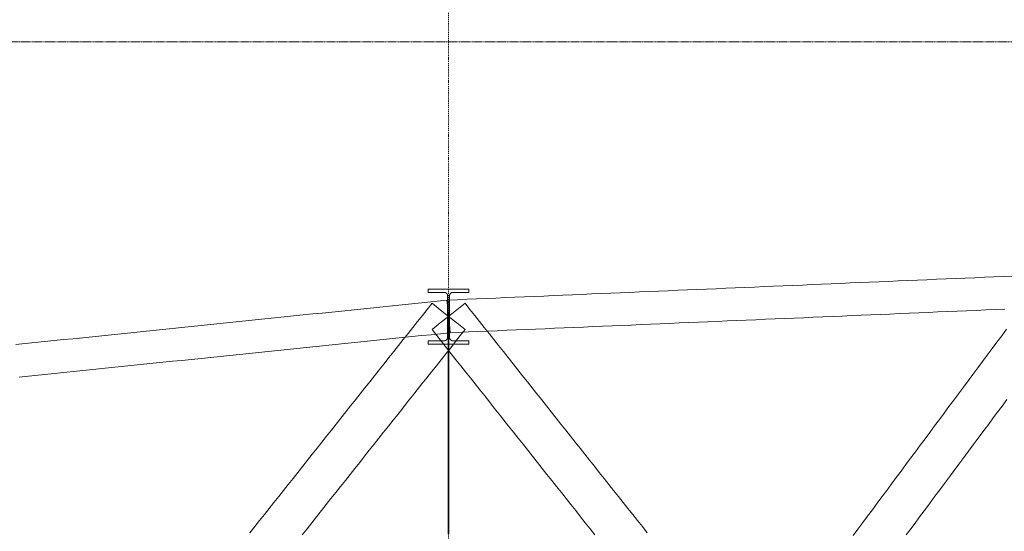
# Model space of a CAD drawing. Header units: millimetres. Extents: x -176817 to 571382, y -58489 to 156123.
# Tile 303 of 364: x 533181 to 540407, y -16435 to -12681. Entities that reach past the tile are written whole.
import ezdxf

# ---------------------------------------------------------------- set-up
doc = ezdxf.new("R2010")
doc.units = ezdxf.units.MM
doc.header["$LTSCALE"] = 0.2
doc.linetypes.add('DASHDOT', pattern=[25.4, 12.7, -6.35, 0, -6.35])
doc.linetypes.add('HIDDEN', pattern=[9.525, 6.35, -3.175])
doc.layers.get('0').update_dxf_attribs({"lineweight": 13})
doc.layers.add('ARF2000E0_BEARING_ROOF_KANTAVAT_KATTO', color=7, linetype='Continuous', lineweight=13)
doc.layers.add('poziome 1', color=7, linetype='Continuous', lineweight=13)

msp = doc.modelspace()

# ---------------------------------------------------------------- linework, layer by layer
at = {"color": 252, "linetype": 'DASHDOT', "ltscale": 3}
msp.add_line((536328.6662, 20227.7292), (536328.6662, -30771.4395), dxfattribs=at)
at = {"layer": 'ARF2000E0_BEARING_ROOF_KANTAVAT_KATTO'}
for points in [[(540472.0017, -14561.9583), (540401.6892, -14564.9505), (540331.3767, -14567.9427), (540261.0642, -14570.9349), (540190.7517, -14573.927), (540120.4392, -14576.9192), (540050.1267, -14579.9114), (539979.8142, -14582.9036), (539909.5017, -14585.8958), (539839.1892, -14588.888), (539768.8767, -14591.8802), (539698.5642, -14594.8724), (539628.2517, -14597.8645), (539557.9392, -14600.8567), (539487.6267, -14603.8489), (539417.3142, -14606.8411), (539347.0017, -14609.8333), (539276.6892, -14612.8255), (539206.3767, -14615.8177), (539136.0642, -14618.8099), (539065.7517, -14621.802), (538995.4392, -14624.7942), (538925.1267, -14627.7864), (538854.8142, -14630.7786), (538784.5017, -14633.7708), (538714.1892, -14636.763), (538643.8767, -14639.7552), (538573.5642, -14642.7474), (538503.2517, -14645.7395), (538432.9392, -14648.7317), (538362.6267, -14651.7239), (538292.3142, -14654.7161), (538222.0017, -14657.7083), (538151.6892, -14660.7005), (538081.3767, -14663.6927), (538011.0642, -14666.6849), (537940.7517, -14669.677), (537870.4392, -14672.6692), (537800.1267, -14675.6614), (537729.8142, -14678.6536), (537659.5017, -14681.6458), (537589.1892, -14684.638), (537518.8767, -14687.6302), (537448.5642, -14690.6224), (537378.2517, -14693.6145), (537307.9392, -14696.6067), (537237.6267, -14699.5989), (537167.3142, -14702.5911), (537097.0017, -14705.5833), (537026.6892, -14708.5755), (536956.3767, -14711.5677), (536886.0642, -14714.5599), (536815.7517, -14717.552), (536745.4392, -14720.5442), (536675.1267, -14723.5364), (536604.8142, -14726.5286), (536534.5017, -14729.5208), (536464.1892, -14732.513), (536393.8767, -14735.5052), (536323.5642, -14738.4974), (536326.1152, -14798.4431), (536328.6662, -14858.3888), (536331.2172, -14918.3346), (536333.7683, -14978.2803), (536404.0808, -14975.2881), (536474.3933, -14972.296), (536544.7058, -14969.3038), (536615.0183, -14966.3116), (536685.3308, -14963.3194), (536755.6433, -14960.3272), (536825.9558, -14957.335), (536896.2683, -14954.3428), (536966.5808, -14951.3506), (537036.8933, -14948.3585), (537107.2058, -14945.3663), (537177.5183, -14942.3741), (537247.8308, -14939.3819), (537318.1433, -14936.3897), (537388.4558, -14933.3975), (537458.7683, -14930.4053), (537529.0808, -14927.4131), (537599.3933, -14924.421), (537669.7058, -14921.4288), (537740.0183, -14918.4366), (537810.3308, -14915.4444), (537880.6433, -14912.4522), (537950.9558, -14909.46), (538021.2683, -14906.4678), (538091.5808, -14903.4756), (538161.8933, -14900.4835), (538232.2058, -14897.4913), (538302.5183, -14894.4991), (538372.8308, -14891.5069), (538443.1433, -14888.5147), (538513.4558, -14885.5225), (538583.7683, -14882.5303), (538654.0808, -14879.5381), (538724.3933, -14876.546), (538794.7058, -14873.5538), (538865.0183, -14870.5616), (538935.3308, -14867.5694), (539005.6433, -14864.5772), (539075.9558, -14861.585), (539146.2683, -14858.5928), (539216.5808, -14855.6006), (539286.8933, -14852.6085), (539357.2058, -14849.6163), (539427.5183, -14846.6241), (539497.8308, -14843.6319), (539568.1433, -14840.6397), (539638.4558, -14837.6475), (539708.7683, -14834.6553), (539779.0808, -14831.6631), (539849.3933, -14828.671), (539919.7058, -14825.6788), (539990.0183, -14822.6866), (540060.3308, -14819.6944), (540130.6433, -14816.7022), (540200.9558, -14813.71), (540271.2683, -14810.7178), (540341.5808, -14807.7256), (540411.8933, -14804.7335)], [(536335.4162, -14858.3888), (536335.4162, -14783.5416), (536335.4162, -14708.6943), (536335.4243, -14708.0295), (536335.4486, -14707.3654), (536335.4891, -14706.7023), (536335.5457, -14706.0405), (536335.6185, -14705.3802), (536335.7073, -14704.7218), (536335.8122, -14704.0656), (536335.9331, -14703.4119), (536336.0699, -14702.7615), (536336.2224, -14702.115), (536336.3907, -14701.4725), (536336.5745, -14700.8344), (536336.7738, -14700.201), (536336.9886, -14699.5726), (536337.2187, -14698.9494), (536337.464, -14698.3318), (536337.7244, -14697.7204), (536337.9994, -14697.1158), (536338.2891, -14696.5183), (536338.5933, -14695.9281), (536338.9117, -14695.3456), (536339.2444, -14694.7709), (536339.5911, -14694.2043), (536339.9518, -14693.6462), (536340.3259, -14693.0972), (536340.7131, -14692.5578), (536341.1133, -14692.0282), (536341.5263, -14691.5086), (536341.952, -14690.9993), (536342.39, -14690.5005), (536342.8402, -14690.0124), (536343.3025, -14689.5354), (536343.7768, -14689.0694), (536344.2621, -14688.6155), (536344.7582, -14688.1737), (536345.265, -14687.7444), (536345.7822, -14687.3276), (536346.3095, -14686.9236), (536346.8468, -14686.5326), (536347.3938, -14686.1547), (536347.9499, -14685.7906), (536348.5145, -14685.4403), (536349.0874, -14685.1042), (536349.6683, -14684.7823), (536350.257, -14684.4748), (536350.8531, -14684.1819), (536351.4565, -14683.9037), (536352.0668, -14683.6403), (536352.6831, -14683.3923), (536353.305, -14683.1596), (536353.9322, -14682.9424), (536354.5645, -14682.7408), (536355.2016, -14682.5548), (536355.8431, -14682.3846), (536356.4889, -14682.2302), (536357.1386, -14682.0917), (536357.7916, -14681.9693), (536358.4471, -14681.8631), (536359.1048, -14681.7732), (536359.7645, -14681.6996), (536360.4257, -14681.6423), (536361.0883, -14681.6013), (536361.7519, -14681.5767), (536362.4162, -14681.5684), (536420.5412, -14681.5684), (536478.6662, -14681.5684), (536478.6662, -14657.4566), (536403.6662, -14657.4566), (536328.6662, -14657.4566), (536253.6662, -14657.4566), (536178.6662, -14657.4566), (536178.6662, -14681.5684), (536236.7912, -14681.5684), (536294.9162, -14681.5684), (536295.5811, -14681.5767), (536296.2453, -14681.6013), (536296.9085, -14681.6424), (536297.5704, -14681.6998), (536298.2306, -14681.7736), (536298.8889, -14681.8637), (536299.545, -14681.9701), (536300.1986, -14682.0927), (536300.8485, -14682.2313), (536301.4946, -14682.3859), (536302.1364, -14682.5563), (536302.7738, -14682.7426), (536303.4064, -14682.9444), (536304.0339, -14683.1619), (536304.656, -14683.3948), (536305.2724, -14683.6432), (536305.8825, -14683.9066), (536306.4857, -14684.1849), (536307.0815, -14684.4779), (536307.6699, -14684.7854), (536308.2506, -14685.1073), (536308.8232, -14685.4435), (536309.3876, -14685.7938), (536309.9435, -14686.158), (536310.49, -14686.5357), (536311.0268, -14686.9265), (536311.5537, -14687.3303), (536312.0705, -14687.7469), (536312.5769, -14688.1761), (536313.0726, -14688.6176), (536313.5575, -14689.0712), (536314.0313, -14689.5368), (536314.4933, -14690.0137), (536314.9433, -14690.5014), (536315.381, -14690.9999), (536315.8063, -14691.5089), (536316.219, -14692.0281), (536316.619, -14692.5574), (536317.006, -14693.0965), (536317.3799, -14693.6451), (536317.7411, -14694.204), (536318.0882, -14694.7713), (536318.4214, -14695.3468), (536318.7402, -14695.9301), (536319.0447, -14696.5212), (536319.3347, -14697.1195), (536319.6101, -14697.725), (536319.8706, -14698.3372), (536320.1158, -14698.9548), (536320.3457, -14699.5779), (536320.5603, -14700.2062), (536320.7594, -14700.8395), (536320.9431, -14701.4774), (536321.1111, -14702.1197), (536321.2635, -14702.7662), (536321.4002, -14703.4164), (536321.5209, -14704.0696), (536321.6256, -14704.7252), (536321.7143, -14705.3831), (536321.7869, -14706.0428), (536321.8434, -14706.704), (536321.8838, -14707.3666), (536321.9081, -14708.0301), (536321.9162, -14708.6943), (536321.9162, -14783.5416), (536321.9162, -14858.3888), (536335.4162, -14858.3888)], [(536340.969, -14977.7565), (536334.8176, -14918.0727), (536328.6662, -14858.3888), (536322.5148, -14798.705), (536316.3634, -14739.0212), (536246.0509, -14746.268), (536175.7384, -14753.5149), (536105.4259, -14760.7618), (536035.1134, -14768.0087), (535964.8009, -14775.2555), (535894.4884, -14782.5024), (535824.1759, -14789.7493), (535753.8634, -14796.9962), (535683.5509, -14804.243), (535613.2384, -14811.4899), (535542.9259, -14818.7368), (535472.6134, -14825.9837), (535402.3009, -14833.2305), (535331.9884, -14840.4774), (535261.6759, -14847.7243), (535191.3634, -14854.9712), (535121.0509, -14862.218), (535050.7384, -14869.4649), (534980.4259, -14876.7118), (534910.1134, -14883.9587), (534839.8009, -14891.2055), (534769.4884, -14898.4524), (534699.1759, -14905.6993), (534628.8634, -14912.9462), (534558.5509, -14920.193), (534488.2384, -14927.4399), (534417.9259, -14934.6868), (534347.6134, -14941.9337), (534277.3009, -14949.1805), (534206.9884, -14956.4274), (534136.6759, -14963.6743), (534066.3634, -14970.9212), (533996.0509, -14978.168), (533925.7384, -14985.4149), (533855.4259, -14992.6618), (533785.1134, -14999.9087), (533714.8009, -15007.1555), (533644.4884, -15014.4024), (533574.1759, -15021.6493), (533503.8634, -15028.8962), (533433.5509, -15036.143), (533363.2384, -15043.3899), (533292.9259, -15050.6368), (533222.6134, -15057.8837), (533152.3009, -15065.1305)], [(536450.0859, -14954.7333), (536389.3761, -14906.5611), (536328.6662, -14858.3888), (536267.9563, -14810.2166), (536207.2465, -14762.0444), (536172.0902, -14806.3506), (536136.934, -14850.6569), (536101.7777, -14894.9631), (536066.6215, -14939.2694), (536031.4652, -14983.5756), (535996.309, -15027.8819), (535961.1527, -15072.1881), (535925.9965, -15116.4944), (535890.8402, -15160.8006), (535855.684, -15205.1069), (535820.5277, -15249.4131), (535785.3715, -15293.7194), (535750.2152, -15338.0256), (535715.059, -15382.3319), (535679.9027, -15426.6381), (535644.7465, -15470.9444), (535609.5902, -15515.2506), (535574.434, -15559.5569), (535539.2777, -15603.8631), (535504.1215, -15648.1694), (535468.9652, -15692.4756), (535433.809, -15736.7819), (535398.6527, -15781.0881), (535363.4965, -15825.3944), (535328.3402, -15869.7006), (535293.184, -15914.0069), (535258.0277, -15958.3131), (535222.8715, -16002.6194), (535187.7152, -16046.9256), (535152.559, -16091.2319), (535117.4027, -16135.5381), (535082.2465, -16179.8444), (535047.0902, -16224.1506), (535011.934, -16268.4569), (534976.7777, -16312.7631), (534941.6215, -16357.0694), (534906.4652, -16401.3756), (534871.309, -16445.6819)], [(537786.0234, -16445.6819), (537750.8672, -16401.3756), (537715.7109, -16357.0694), (537680.5547, -16312.7631), (537645.3984, -16268.4569), (537610.2422, -16224.1506), (537575.0859, -16179.8444), (537539.9297, -16135.5381), (537504.7734, -16091.2319), (537469.6172, -16046.9256), (537434.4609, -16002.6194), (537399.3047, -15958.3131), (537364.1484, -15914.0069), (537328.9922, -15869.7006), (537293.8359, -15825.3944), (537258.6797, -15781.0881), (537223.5234, -15736.7819), (537188.3672, -15692.4756), (537153.2109, -15648.1694), (537118.0547, -15603.8631), (537082.8984, -15559.5569), (537047.7422, -15515.2506), (537012.5859, -15470.9444), (536977.4297, -15426.6381), (536942.2734, -15382.3319), (536907.1172, -15338.0256), (536871.9609, -15293.7194), (536836.8047, -15249.4131), (536801.6484, -15205.1069), (536766.4922, -15160.8006), (536731.3359, -15116.4944), (536696.1797, -15072.1881), (536661.0234, -15027.8819), (536625.8672, -14983.5756), (536590.7109, -14939.2694), (536555.5547, -14894.9631), (536520.3984, -14850.6569), (536485.2422, -14806.3506), (536450.0859, -14762.0444), (536389.3761, -14810.2166), (536328.6662, -14858.3888), (536267.9563, -14906.5611), (536207.2465, -14954.7333), (536242.4027, -14999.0395), (536277.559, -15043.3458), (536312.7152, -15087.652), (536347.8715, -15131.9583), (536383.0277, -15176.2645), (536418.184, -15220.5708), (536453.3402, -15264.877), (536488.4965, -15309.1833), (536523.6527, -15353.4895), (536558.809, -15397.7958), (536593.9652, -15442.102), (536629.1215, -15486.4083), (536664.2777, -15530.7145), (536699.434, -15575.0208), (536734.5902, -15619.327), (536769.7465, -15663.6333), (536804.9027, -15707.9395), (536840.059, -15752.2458), (536875.2152, -15796.552), (536910.3715, -15840.8583), (536945.5277, -15885.1645), (536980.684, -15929.4708), (537015.8402, -15973.777), (537050.9965, -16018.0833), (537086.1527, -16062.3895), (537121.309, -16106.6958), (537156.4652, -16151.002), (537191.6215, -16195.3083), (537226.7777, -16239.6145), (537261.934, -16283.9208), (537297.0902, -16328.227), (537332.2465, -16372.5333), (537367.4027, -16416.8395), (537402.559, -16461.1458)], [(536478.6662, -15062.4284), (536478.6662, -15037.9437), (536420.5412, -15037.9437), (536362.4162, -15037.9437), (536361.7462, -15037.9352), (536361.077, -15037.9098), (536360.409, -15037.8675), (536359.7423, -15037.8083), (536359.0773, -15037.7323), (536358.4144, -15037.6394), (536357.7537, -15037.5299), (536357.0957, -15037.4036), (536356.4412, -15037.2608), (536355.7908, -15037.1015), (536355.1449, -15036.926), (536354.5036, -15036.7343), (536353.8674, -15036.5265), (536353.2365, -15036.3028), (536352.6112, -15036.0632), (536351.9919, -15035.8079), (536351.3796, -15035.5373), (536350.7745, -15035.2517), (536350.177, -15034.9511), (536349.5873, -15034.6357), (536349.0057, -15034.3058), (536348.4323, -15033.9614), (536347.8675, -15033.6027), (536347.3115, -15033.23), (536346.7646, -15032.8433), (536346.2276, -15032.4434), (536345.7009, -15032.0304), (536345.1847, -15031.6046), (536344.6791, -15031.1662), (536344.1843, -15030.7154), (536343.7007, -15030.2524), (536343.2284, -15029.7775), (536342.7678, -15029.291), (536342.3194, -15028.7935), (536341.8834, -15028.2854), (536341.4601, -15027.7669), (536341.0495, -15027.2382), (536340.6519, -15026.6996), (536340.2673, -15026.1513), (536339.8961, -15025.5936), (536339.5386, -15025.0273), (536339.1951, -15024.4527), (536338.8657, -15023.8702), (536338.5505, -15023.2799), (536338.2497, -15022.6822), (536337.9632, -15022.0774), (536337.6914, -15021.4657), (536337.4342, -15020.8474), (536337.1921, -15020.2232), (536336.9651, -15019.5937), (536336.7533, -15018.9592), (536336.5568, -15018.3198), (536336.3756, -15017.6759), (536336.2098, -15017.0277), (536336.0596, -15016.3756), (536335.9249, -15015.7199), (536335.8058, -15015.061), (536335.7026, -15014.3998), (536335.6152, -15013.7364), (536335.5436, -15013.0712), (536335.4879, -15012.4046), (536335.4481, -15011.7366), (536335.4242, -15011.0678), (536335.4162, -15010.3983), (536335.4162, -14934.3936), (536335.4162, -14858.3888), (536321.9162, -14858.3888), (536321.9162, -14934.3936), (536321.9162, -15010.3983), (536321.9082, -15011.0682), (536321.8843, -15011.7374), (536321.8444, -15012.4058), (536321.7886, -15013.0728), (536321.717, -15013.7384), (536321.6294, -15014.4021), (536321.5261, -15015.0638), (536321.4069, -15015.723), (536321.2721, -15016.3791), (536321.1216, -15017.0316), (536320.9557, -15017.6801), (536320.7743, -15018.3244), (536320.5775, -15018.9641), (536320.3655, -15019.5991), (536320.1382, -15020.2289), (536319.8958, -15020.8533), (536319.6388, -15021.4709), (536319.3671, -15022.0818), (536319.081, -15022.6858), (536318.7804, -15023.2827), (536318.4655, -15023.8722), (536318.1365, -15024.454), (536317.7934, -15025.0279), (536317.4364, -15025.5936), (536317.065, -15026.1515), (536316.6803, -15026.7), (536316.2824, -15027.2388), (536315.8716, -15027.7678), (536315.4481, -15028.2865), (536315.0119, -15028.7949), (536314.5633, -15029.2925), (536314.1024, -15029.7792), (536313.63, -15030.2541), (536313.1463, -15030.717), (536312.6515, -15031.1678), (536312.1459, -15031.6061), (536311.6296, -15032.0319), (536311.1029, -15032.4448), (536310.5659, -15032.8447), (536310.0189, -15033.2314), (536309.4624, -15033.6044), (536308.8971, -15033.9633), (536308.3231, -15034.3079), (536307.7409, -15034.638), (536307.1506, -15034.9535), (536306.5525, -15035.2543), (536305.9469, -15035.54), (536305.3341, -15035.8107), (536304.7154, -15036.0655), (536304.0908, -15036.3047), (536303.4607, -15036.528), (536302.8252, -15036.7354), (536302.1848, -15036.9268), (536301.5396, -15037.102), (536300.89, -15037.261), (536300.2363, -15037.4037), (536299.5783, -15037.5299), (536298.9177, -15037.6395), (536298.2548, -15037.7323), (536297.5899, -15037.8083), (536296.9233, -15037.8675), (536296.2552, -15037.9098), (536295.5861, -15037.9352), (536294.9162, -15037.9437), (536236.7912, -15037.9437), (536178.6662, -15037.9437), (536178.6662, -15062.4284), (536253.6662, -15062.4284), (536328.6662, -15062.4284), (536403.6662, -15062.4284), (536478.6662, -15062.4284)], [(536325.6662, -14858.3888), (536325.6662, -14947.0013), (536325.6662, -15035.6138), (536325.6662, -15124.2263), (536325.6662, -15212.8388), (536325.6662, -15301.4513), (536325.6662, -15390.0638), (536325.6662, -15478.6763), (536325.6662, -15567.2888), (536325.6662, -15655.9013), (536325.6662, -15744.5138), (536325.6662, -15833.1263), (536325.6662, -15921.7388), (536325.6662, -16010.3513), (536325.6662, -16098.9638), (536325.6662, -16187.5763), (536325.6662, -16276.1888), (536325.6662, -16364.8013), (536325.6662, -16453.4138)], [(536331.6662, -16453.4138), (536331.6662, -16364.8013), (536331.6662, -16276.1888), (536331.6662, -16187.5763), (536331.6662, -16098.9638), (536331.6662, -16010.3513), (536331.6662, -15921.7388), (536331.6662, -15833.1263), (536331.6662, -15744.5138), (536331.6662, -15655.9013), (536331.6662, -15567.2888), (536331.6662, -15478.6763), (536331.6662, -15390.0638), (536331.6662, -15301.4513), (536331.6662, -15212.8388), (536331.6662, -15124.2263), (536331.6662, -15035.6138), (536331.6662, -14947.0013), (536331.6662, -14858.3888), (536325.6662, -14858.3888)], [(535254.7734, -16461.1458), (535289.9297, -16416.8395), (535325.0859, -16372.5333), (535360.2422, -16328.227), (535395.3984, -16283.9208), (535430.5547, -16239.6145), (535465.7109, -16195.3083), (535500.8672, -16151.002), (535536.0234, -16106.6958), (535571.1797, -16062.3895), (535606.3359, -16018.0833), (535641.4922, -15973.777), (535676.6484, -15929.4708), (535711.8047, -15885.1645), (535746.9609, -15840.8583), (535782.1172, -15796.552), (535817.2734, -15752.2458), (535852.4297, -15707.9395), (535887.5859, -15663.6333), (535922.7422, -15619.327), (535957.8984, -15575.0208), (535993.0547, -15530.7145), (536028.2109, -15486.4083), (536063.3672, -15442.102), (536098.5234, -15397.7958), (536133.6797, -15353.4895), (536168.8359, -15309.1833), (536203.9922, -15264.877), (536239.1484, -15220.5708), (536274.3047, -15176.2645), (536309.4609, -15131.9583), (536344.6172, -15087.652), (536379.7734, -15043.3458), (536414.9297, -14999.0395), (536450.0859, -14954.7333)], [(540423.0164, -14952.8118), (540387.8602, -15000.1102), (540352.7039, -15047.4086), (540317.5477, -15094.7071), (540282.3914, -15142.0055), (540247.2352, -15189.304), (540212.0789, -15236.6024), (540176.9227, -15283.9008), (540141.7664, -15331.1993), (540106.6102, -15378.4977), (540071.4539, -15425.7961), (540036.2977, -15473.0946), (540001.1414, -15520.393), (539965.9852, -15567.6915), (539930.8289, -15614.9899), (539895.6727, -15662.2883), (539860.5164, -15709.5868), (539825.3602, -15756.8852), (539790.2039, -15804.1836), (539755.0477, -15851.4821), (539719.8914, -15898.7805), (539684.7352, -15946.079), (539649.5789, -15993.3774), (539614.4227, -16040.6758), (539579.2664, -16087.9743), (539544.1102, -16135.2727), (539508.9539, -16182.5711), (539473.7977, -16229.8696), (539438.6414, -16277.168), (539403.4852, -16324.4665), (539368.3289, -16371.7649), (539333.1727, -16419.0633), (539298.0164, -16466.3618)], [(533176.9065, -15303.8659), (533247.219, -15296.619), (533317.5315, -15289.3721), (533387.844, -15282.1253), (533458.1565, -15274.8784), (533528.469, -15267.6315), (533598.7815, -15260.3846), (533669.094, -15253.1378), (533739.4065, -15245.8909), (533809.719, -15238.644), (533880.0315, -15231.3971), (533950.344, -15224.1503), (534020.6565, -15216.9034), (534090.969, -15209.6565), (534161.2815, -15202.4096), (534231.594, -15195.1628), (534301.9065, -15187.9159), (534372.219, -15180.669), (534442.5315, -15173.4221), (534512.844, -15166.1753), (534583.1565, -15158.9284), (534653.469, -15151.6815), (534723.7815, -15144.4346), (534794.094, -15137.1878), (534864.4065, -15129.9409), (534934.719, -15122.694), (535005.0315, -15115.4471), (535075.344, -15108.2003), (535145.6565, -15100.9534), (535215.969, -15093.7065), (535286.2815, -15086.4596), (535356.594, -15079.2128), (535426.9065, -15071.9659), (535497.219, -15064.719), (535567.5315, -15057.4721), (535637.844, -15050.2253), (535708.1565, -15042.9784), (535778.469, -15035.7315), (535848.7815, -15028.4846), (535919.094, -15021.2378), (535989.4065, -15013.9909), (536059.719, -15006.744), (536130.0315, -14999.4971), (536200.344, -14992.2503), (536270.6565, -14985.0034), (536340.969, -14977.7565)], [(539687.441, -16462.0972), (539722.5972, -16414.7987), (539757.7535, -16367.5003), (539792.9097, -16320.2018), (539828.066, -16272.9034), (539863.2222, -16225.605), (539898.3785, -16178.3065), (539933.5347, -16131.0081), (539968.691, -16083.7097), (540003.8472, -16036.4112), (540039.0035, -15989.1128), (540074.1597, -15941.8143), (540109.316, -15894.5159), (540144.4722, -15847.2175), (540179.6285, -15799.919), (540214.7847, -15752.6206), (540249.941, -15705.3222), (540285.0972, -15658.0237), (540320.2535, -15610.7253), (540355.4097, -15563.4268), (540390.566, -15516.1284), (540425.7222, -15468.83)]]:
    msp.add_lwpolyline(points, dxfattribs=at)
at = {"layer": 'poziome 1', "linetype": 'HIDDEN', "ltscale": 5}
msp.add_lwpolyline([(564901.3596, -12842.2209), (526676.9234, -12842.2209), (526676.9234, -20232.3411), (564901.3596, -20232.3411)], close=True, dxfattribs=at)

doc.saveas('drawing.dxf')
